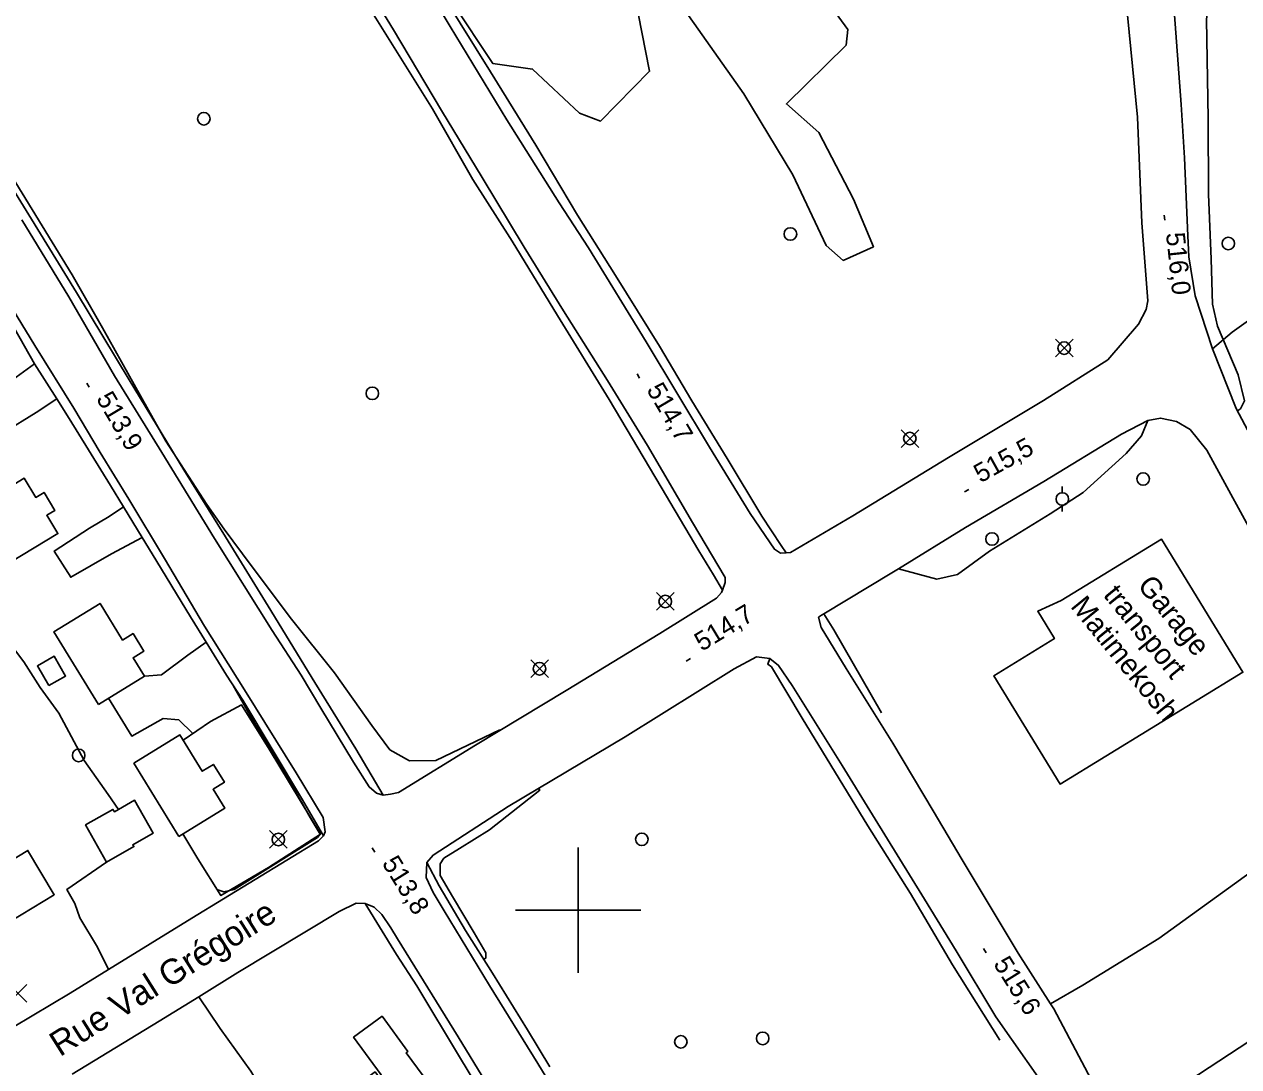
# Model space of a CAD drawing. Extents: x 347312 to 350503, y 6073086 to 6076432.
# Drawn here: x 349011.5 to 349205.5, y 6075175 to 6075341.5 of the extents above; entities that cross this region are included whole.
import ezdxf

# ---------------------------------------------------------------- set-up
doc = ezdxf.new("R2010")
doc.units = 0
for name, color, linetype in [('Level 19', 7, 'Continuous'), ('Level 2', 7, 'Continuous'), ('Level 21', 7, 'Continuous'), ('Level 22', 7, 'Continuous'), ('Level 3', 7, 'Continuous'), ('Level 31', 7, 'Continuous'), ('Level 36', 7, 'Continuous'), ('Level 37', 7, 'Continuous'), ('Level 44', 7, 'Continuous'), ('Level 61', 7, 'Continuous')]:
    doc.layers.add(name, color=color, linetype=linetype)

msp = doc.modelspace()

# ---------------------------------------------------------------- linework, layer by layer
at = {"layer": 'Level 19'}
for points in [[(349013.18, 6075287.26), (349009.04, 6075284.26), (349004.09, 6075280.69), (349003.25, 6075281.73)], [(349016.71, 6075281.66), (349013.42, 6075279.47), (349008.26, 6075276.26), (349001.39, 6075271.48), (348999.01, 6075269.81), (348996.61, 6075273.24), (348994.69, 6075275.71), (348996.2, 6075277.29)], [(349151.15, 6075254.48), (349157.27, 6075252.83), (349160.56, 6075253.61), (349165.71, 6075257.35), (349175.38, 6075263.29), (349180.66, 6075266.68), (349187.51, 6075272.92), (349189.94, 6075275.74), (349190.99, 6075278.17)], [(349030.38, 6075259.5), (349025.47, 6075256.91), (349018.94, 6075253.17), (349016.33, 6075257.35), (349021.94, 6075261.01), (349025.08, 6075262.86), (349027.39, 6075264.38)], [(349040.59, 6075242.77), (349037.66, 6075240.74), (349033.42, 6075237.6), (349030.71, 6075237.36)], [(349038.46, 6075228.19), (349036.19, 6075230.37), (349033.73, 6075230.6), (349028.69, 6075227.79), (349024.96, 6075233.84)], [(349230.93, 6075221.16), (349222.43, 6075215.2), (349210.2, 6075208.09), (349192.72, 6075195.47), (349180.62, 6075188.01), (349175.45, 6075185.04)], [(349024.98, 6075190.52), (349023.21, 6075194.1), (349020.38, 6075198.76), (349019.6, 6075201.05), (349018.33, 6075203.31), (349024.68, 6075207.69)], [(349039.39, 6075186.17), (349042.84, 6075181.1), (349047.72, 6075174.31), (349053.65, 6075164.43), (349056.2, 6075160.45), (349059.59, 6075154.72), (349062.26, 6075151.14), (349063.51, 6075149.44), (349067.6, 6075152.85)], [(349209.6, 6075136.54), (349202.71, 6075148.87), (349194.37, 6075162.59), (349191.02, 6075168.47), (349208.81, 6075180.12)]]:
    msp.add_lwpolyline(points, dxfattribs=at)
at = {"layer": 'Level 2'}
for points in [[(349222.75, 6075375.95), (349217.28, 6075373.47), (349213.69, 6075369.94), (349209.69, 6075366.59), (349206.05, 6075362.49), (349203.41, 6075356.86), (349201.35, 6075351.46), (349200.36, 6075342.22), (349200.61, 6075326.4), (349200.64, 6075314.34), (349201.11, 6075303.96), (349201.3, 6075296.76), (349202.12, 6075293.24), (349205.38, 6075285.47), (349206.42, 6075281.35), (349205.8, 6075280.06), (349205.29, 6075279.75)], [(349087.46, 6075228.78), (349077.26, 6075223.92), (349073.08, 6075223.85), (349069.89, 6075225.61), (349067.04, 6075229.5), (349061.06, 6075237.9), (349054.19, 6075246.47), (349047.78, 6075255.02), (349043.45, 6075260.84), (349040.71, 6075264.76), (349034.14, 6075274.9), (349024.02, 6075293.01), (349019.19, 6075301.43), (349009.58, 6075317.1)], [(349008.32, 6075243.79), (349011.44, 6075239.67), (349014.07, 6075235.53), (349017.05, 6075231.43), (349017.05, 6075231.43), (349021.07, 6075223.9), (349024.91, 6075218.48), (349026.58, 6075216.08)], [(349042.31, 6075203.31), (349043.39, 6075202.91), (349045.04, 6075203.29), (349058.38, 6075211.62), (349058.8, 6075212.11), (349057.19, 6075214.77), (349054.21, 6075220.06), (349048.31, 6075229.86), (349044.88, 6075235.88)], [(349087.51, 6075228.71), (349087.46, 6075228.78)], [(349084.9, 6075192.18), (349085.23, 6075192.36), (349085.23, 6075193.2), (349083.38, 6075196.39), (349079.92, 6075202.19), (349077.94, 6075205.55), (349077.97, 6075207.42), (349078.55, 6075208.3), (349081.05, 6075209.86), (349085.85, 6075212.83), (349093.86, 6075219.14), (349093.66, 6075219.44)]]:
    msp.add_lwpolyline(points, dxfattribs=at)
at = {"layer": 'Level 21'}
for points in [[(349058.9, 6075232.28), (349064.09, 6075223.62), (349066.62, 6075219.68), (349067.76, 6075218.67), (349068.85, 6075218.36), (349070.01, 6075218.5), (349071.28, 6075218.79), (349083.61, 6075226.36), (349098.07, 6075235.08), (349113.06, 6075244.16), (349122.08, 6075249.82), (349122.91, 6075250.73), (349123.04, 6075251.11), (349123.46, 6075252.32), (349123.46, 6075253.14), (349118.24, 6075261.92), (349111.08, 6075274.21), (349104.69, 6075284.58), (349097.67, 6075295.71), (349091.39, 6075305.86), (349084.66, 6075317), (349078.14, 6075327.7), (349070.5, 6075340.56), (349061.15, 6075355.92)], [(349071.96, 6075353.83), (349079.57, 6075341.1), (349088.59, 6075326.21), (349096.94, 6075312.96), (349101.64, 6075305.78), (349110.86, 6075290.76), (349120.99, 6075273.92), (349127.48, 6075263.33), (349131.33, 6075257.63), (349132.31, 6075257.01), (349133.21, 6075257.07), (349133.89, 6075257.11), (349143.87, 6075262.96), (349159.13, 6075272.26), (349174.32, 6075281.37), (349184.57, 6075287.89), (349189.46, 6075293.59), (349190.71, 6075295.9), (349190.96, 6075297.31), (349190, 6075309.76), (349189.35, 6075326.6), (349187.72, 6075342.92)], [(349210.97, 6075268.97), (349205.1, 6075280.11), (349201.32, 6075289.63), (349198.55, 6075298.11), (349197.52, 6075304.3), (349197.35, 6075307.68), (349196.85, 6075320.12), (349196.3, 6075328.63), (349195.05, 6075345.12)], [(349011.14, 6075310.21), (349018.66, 6075297.93), (349025.95, 6075285.3), (349033.52, 6075273.06), (349041.91, 6075259.37), (349051.11, 6075244.63), (349055.74, 6075237.54), (349058.9, 6075232.28)], [(349006.69, 6075179.53), (349018.87, 6075186.74), (349024.98, 6075190.52), (349038.3, 6075198.74), (349058.5, 6075211.08), (349059.31, 6075211.86), (349059.58, 6075212.5), (349059.25, 6075214.8), (349054.96, 6075221.94), (349046.69, 6075235.2), (349040.33, 6075245.37), (349033.9, 6075256.16), (349028.25, 6075265.65), (349023.66, 6075273.06), (349019.45, 6075280.18), (349013.24, 6075290.17), (349006.75, 6075300.67)], [(349138.84, 6075247.08), (349139.24, 6075247.32), (349150.11, 6075253.84), (349151.15, 6075254.48), (349161.88, 6075261.1), (349174.39, 6075268.45), (349186.76, 6075275.98), (349190.99, 6075278.17), (349193, 6075278.57), (349195.55, 6075278.04), (349197.75, 6075276.75), (349200.38, 6075273.46), (349209.3, 6075257.17)], [(349138.36, 6075246.77), (349138.84, 6075247.08)], [(349138.36, 6075246.77), (349138.8, 6075245.14), (349142.78, 6075238.6), (349150.24, 6075226.65), (349156.68, 6075215.85), (349161.32, 6075208.05), (349170.25, 6075193.15), (349175.45, 6075185.04), (349175.98, 6075184.22), (349181.91, 6075172.94), (349188.2, 6075161.42), (349194.46, 6075152.12), (349197.23, 6075145.67), (349200.31, 6075137.58), (349204.08, 6075129.93), (349205.3, 6075126.8), (349208.62, 6075123.88), (349210.81, 6075122.07), (349215.12, 6075119.23), (349217.88, 6075118.43), (349222, 6075117.64), (349229.97, 6075117.37), (349238.17, 6075116.83)], [(349100.94, 6075163.38), (349093.53, 6075175.51), (349085.85, 6075187.97), (349078.61, 6075199.89), (349076.83, 6075202.83), (349075.71, 6075205.19), (349075.84, 6075207.6), (349076.81, 6075208.8), (349088.79, 6075216.54), (349107.49, 6075227.66), (349124.9, 6075238.53), (349128.46, 6075240.46)], [(349128.46, 6075240.46), (349130.58, 6075240.18), (349132.01, 6075239.09), (349134.17, 6075235.85), (349142.14, 6075223.11), (349146.99, 6075215.24), (349155.29, 6075201.73), (349160.35, 6075193.52), (349166.68, 6075182.95), (349176.32, 6075169.21), (349183.43, 6075155.87), (349189.98, 6075143.59), (349194.29, 6075133.64), (349197.45, 6075127.45), (349200.47, 6075123.44), (349203.71, 6075121.18), (349207.46, 6075118.1), (349211.69, 6075114.81), (349217.07, 6075112.49), (349222.55, 6075112.24), (349226.37, 6075112.72), (349228.81, 6075113.41), (349233.08, 6075113.89), (349239.16, 6075113.46)], [(349019.16, 6075173.81), (349033.06, 6075182.26), (349039.39, 6075186.17), (349045.63, 6075190.03), (349061.84, 6075199.8), (349064.55, 6075201.1), (349065.97, 6075201.07), (349067.43, 6075200.46), (349068.61, 6075199.31), (349070.08, 6075197.17), (349071.12, 6075195.41)], [(349071.12, 6075195.41), (349080.85, 6075179.76), (349089.67, 6075165.29), (349094.92, 6075156.69), (349102.06, 6075144.79), (349112.55, 6075127.77), (349123.69, 6075109.79), (349130.67, 6075098.18), (349138.67, 6075084.99), (349146.68, 6075071.97), (349156.94, 6075055.06), (349163.35, 6075044.6), (349173.32, 6075028.31), (349180, 6075017.18), (349180.43, 6075015.57), (349180.01, 6075013.53), (349179.16, 6075012.28), (349172.43, 6075008.13)]]:
    msp.add_lwpolyline(points, dxfattribs=at)
at = {"layer": 'Level 22'}
for points in [[(349133.21, 6075257.07), (349132.4, 6075258.24), (349129.33, 6075262.92), (349123.78, 6075272.1), (349118.16, 6075281.33), (349112.98, 6075290.07), (349105.97, 6075301.36), (349099.89, 6075311), (349093.21, 6075322.17), (349085.99, 6075333.89), (349078.84, 6075345.35), (349071.46, 6075357.36), (349064.67, 6075368.75), (349051, 6075390.45), (349045.7, 6075399.6), (349038.78, 6075411.24), (349030.09, 6075425.17), (349025.13, 6075433.47), (349023.47, 6075435.1), (349022.6, 6075434.62)], [(349123.04, 6075251.11), (349121.6, 6075253.57), (349119.27, 6075257.37), (349113.26, 6075267.52), (349104.95, 6075281.56), (349096.69, 6075294.98), (349089.45, 6075306.82), (349083.18, 6075316.68), (349076.72, 6075327.96), (349067.66, 6075342.43), (349059.2, 6075355.82), (349052.05, 6075367.73), (349045.11, 6075379.13), (349037.95, 6075390.95), (349031.6, 6075401.18), (349023.31, 6075415), (349024.35, 6075415.56)], [(349270.43, 6075338.43), (349268.17, 6075337.09), (349262.74, 6075333.77), (349258.54, 6075329.99), (349253.88, 6075324.83), (349250.9, 6075321.7), (349245.12, 6075316.9), (349239.37, 6075311.51), (349230.93, 6075308.19), (349223.37, 6075303.96), (349212.43, 6075298), (349204.44, 6075292.3), (349201.32, 6075289.63)], [(349068.85, 6075218.36), (349064.51, 6075225.75), (349057.94, 6075236.35), (349050.48, 6075248.55), (349043.67, 6075259.62), (349037.01, 6075270.29), (349028.28, 6075284.66), (349019.88, 6075298.63), (349012.24, 6075311.04), (349004.2, 6075324.02), (349002.92, 6075326.2), (349001.76, 6075325.44)], [(349059.31, 6075211.86), (349055.82, 6075217.88), (349046.41, 6075233.51), (349043.81, 6075237.53), (349040.59, 6075242.77), (349038.07, 6075246.86), (349031.98, 6075256.88), (349030.38, 6075259.5), (349027.39, 6075264.38), (349025.28, 6075267.81), (349018.72, 6075278.49), (349016.71, 6075281.66), (349013.18, 6075287.26), (349009.95, 6075292.9)], [(349139.24, 6075247.32), (349140.8, 6075244.74), (349148.44, 6075231.49)], [(349167.32, 6075179.26), (349159.79, 6075191.27), (349153.08, 6075202.67), (349146.26, 6075213.46), (349135.75, 6075230.64), (349130.85, 6075238.85), (349130.27, 6075239.28), (349130.58, 6075240.18)], [(349075.84, 6075207.6), (349077.79, 6075203.87), (349082.01, 6075196.77), (349086.3, 6075189.96), (349091.92, 6075180.9), (349095.45, 6075174.99)], [(349065.97, 6075201.07), (349070.98, 6075192.93), (349074.23, 6075187.92), (349081.2, 6075176.31), (349088.06, 6075165)]]:
    msp.add_lwpolyline(points, dxfattribs=at)
at = {"layer": 'Level 3'}
for p, q in [((349193.61, 6075310.96), (349193.69, 6075310.16)), ((349021.5, 6075284.17), (349021.91, 6075283.49)), ((349109.4, 6075285.62), (349109.81, 6075284.93)), ((349161.71, 6075266.78), (349162.41, 6075267.17)), ((349117.26, 6075239.78), (349117.94, 6075240.19)), ((349067.08, 6075209.96), (349067.5, 6075209.28)), ((349164.71, 6075193.89), (349165.14, 6075193.21))]:
    msp.add_line(p, q, dxfattribs=at)
at = {"layer": 'Level 31'}
for points in [[(349009.33, 6075255.56), (349003.99, 6075264.4), (349011.53, 6075268.96), (349013.37, 6075265.9), (349014.7, 6075266.7), (349016.43, 6075263.84), (349015.13, 6075263.06), (349016.9, 6075260.13), (349009.33, 6075255.56)], [(349177.15, 6075249.42), (349193.16, 6075259.22), (349206.15, 6075237.98), (349176.97, 6075220.14), (349166.39, 6075237.44), (349176.06, 6075243.36), (349173.39, 6075247.72), (349177.15, 6075249.42)], [(349023.37, 6075232.86), (349016.26, 6075244.46), (349023.63, 6075248.98), (349027.22, 6075243.12), (349028.92, 6075244.16), (349030.63, 6075241.37), (349028.9, 6075240.31), (349030.71, 6075237.36), (349023.37, 6075232.86)], [(349015.43, 6075235.85), (349013.62, 6075239.01), (349016.31, 6075240.55), (349018.12, 6075237.39), (349015.43, 6075235.85)], [(349036.23, 6075211.78), (349029.05, 6075223.47), (349036.39, 6075227.98), (349039.95, 6075222.18), (349041.74, 6075223.28), (349043.49, 6075220.42), (349041.69, 6075219.31), (349043.56, 6075216.28), (349036.23, 6075211.78)], [(349024.68, 6075207.69), (349021.32, 6075213.62), (349025.69, 6075216.1), (349025.92, 6075215.71), (349029.15, 6075217.54), (349032.12, 6075212.3), (349028.86, 6075210.45), (349029.03, 6075210.15), (349024.68, 6075207.69)], [(349012.06, 6075209.56), (349016.33, 6075202.45), (349007.44, 6075197.1), (349004.76, 6075201.56), (349003.34, 6075200.71), (349001.77, 6075203.31), (349012.09, 6075209.51), (349012.06, 6075209.56)], [(349075.24, 6075173.55), (349061.23, 6075163.24), (349057.89, 6075167.78), (349062.16, 6075170.92), (349063.1, 6075169.64), (349066.28, 6075171.98), (349065.67, 6075172.81), (349067.55, 6075174.18), (349068.11, 6075173.42), (349068.53, 6075173.73), (349064.13, 6075179.71), (349068.67, 6075183.05), (349072.8, 6075177.44), (349072.53, 6075177.24), (349075.24, 6075173.55)]]:
    msp.add_lwpolyline(points, dxfattribs=at)
at = {"layer": 'Level 36'}
for p, q in [((349176.21, 6075288.34), (349179.03, 6075291.16)), ((349176.21, 6075291.16), (349179.03, 6075288.34)), ((349151.56, 6075273.9), (349154.38, 6075276.72)), ((349151.56, 6075276.72), (349154.38, 6075273.9)), ((349177.31, 6075267.64), (349177.31, 6075266.64)), ((349177.31, 6075263.64), (349177.31, 6075264.64)), ((349112.49, 6075247.88), (349115.31, 6075250.7)), ((349112.49, 6075250.7), (349115.31, 6075247.88)), ((349092.41, 6075237.14), (349095.23, 6075239.96)), ((349092.41, 6075239.96), (349095.23, 6075237.14)), ((349050.7, 6075209.88), (349053.52, 6075212.7)), ((349050.7, 6075212.7), (349053.52, 6075209.88)), ((349009.1, 6075185.31), (349011.92, 6075188.13)), ((349009.1, 6075188.13), (349011.92, 6075185.31))]:
    msp.add_line(p, q, dxfattribs=at)
for centre in [(349040.2, 6075326.37), (349133.89, 6075307.96), (349203.83, 6075306.45), (349177.62, 6075289.75), (349067.12, 6075282.52), (349152.97, 6075275.31), (349190.23, 6075268.85), (349177.31, 6075265.65), (349166.1, 6075259.26), (349113.9, 6075249.29), (349093.82, 6075238.55), (349020.21, 6075224.71), (349052.11, 6075211.29), (349110.16, 6075211.32), (349116.4, 6075178.97), (349129.47, 6075179.52)]:
    msp.add_circle(centre, 1, dxfattribs=at)
at = {"layer": 'Level 37'}
msp.add_lwpolyline([(349036.87, 6075212.17), (349039.26, 6075208.17), (349042.93, 6075202.33), (349050.54, 6075206.81), (349058.82, 6075212.15), (349050.62, 6075225.7), (349046.21, 6075232.8), (349041.27, 6075230.14), (349036.92, 6075227.12)], dxfattribs=at)
at = {"layer": 'Level 44'}
for points in [[(349109.6, 6075343.16), (349111.39, 6075333.96), (349103.57, 6075325.99), (349100.22, 6075327.28), (349092.71, 6075334.3), (349086.36, 6075335.21), (349073.48, 6075354.63)], [(349137.88, 6075347.76), (349143.08, 6075340.63), (349142.77, 6075338.12), (349133.25, 6075328.74), (349138.44, 6075324.15), (349143.98, 6075313.54), (349147.15, 6075305.94), (349142.34, 6075303.76), (349139.59, 6075306.15), (349134.27, 6075317.4), (349126.47, 6075330.35), (349115.68, 6075345.63)]]:
    msp.add_lwpolyline(points, dxfattribs=at)
at = {"layer": 'Level 61'}
for p, q in [((349100, 6075210), (349100, 6075190)), ((349090, 6075200), (349110, 6075200))]:
    msp.add_line(p, q, dxfattribs=at)

# ---------------------------------------------------------------- texts
at = {"layer": 'Level 21'}
msp.add_text('Rue Val Grégoire', height=4, rotation=32.2081, dxfattribs=at).set_placement((349017.22, 6075176.51))
at = {"layer": 'Level 3'}
for s, rotation, p in [('516,0', 275.9241, (349193.87, 6075308.09)), ('514,7', 300.4331, (349110.84, 6075283.11)), ('513,9', 300.6846, (349022.94, 6075281.68)), ('515,5', 29.0227, (349164.25, 6075268.15)), ('514,7', 31.2869, (349119.74, 6075241.25)), ('513,8', 301.8553, (349068.57, 6075207.5)), ('515,6', 302.1278, (349166.22, 6075191.43))]:
    msp.add_text(s, height=3, rotation=rotation, dxfattribs=at).set_placement(p)
at = {"layer": 'Level 31'}
for s, p in [('Garage', (349189.19, 6075251.78)), ('transport', (349183.72, 6075250.28)), ('Matimekosh', (349178.5, 6075248.46))]:
    msp.add_text(s, height=3.33, rotation=309.1656, dxfattribs=at).set_placement(p)

doc.saveas('drawing.dxf')
